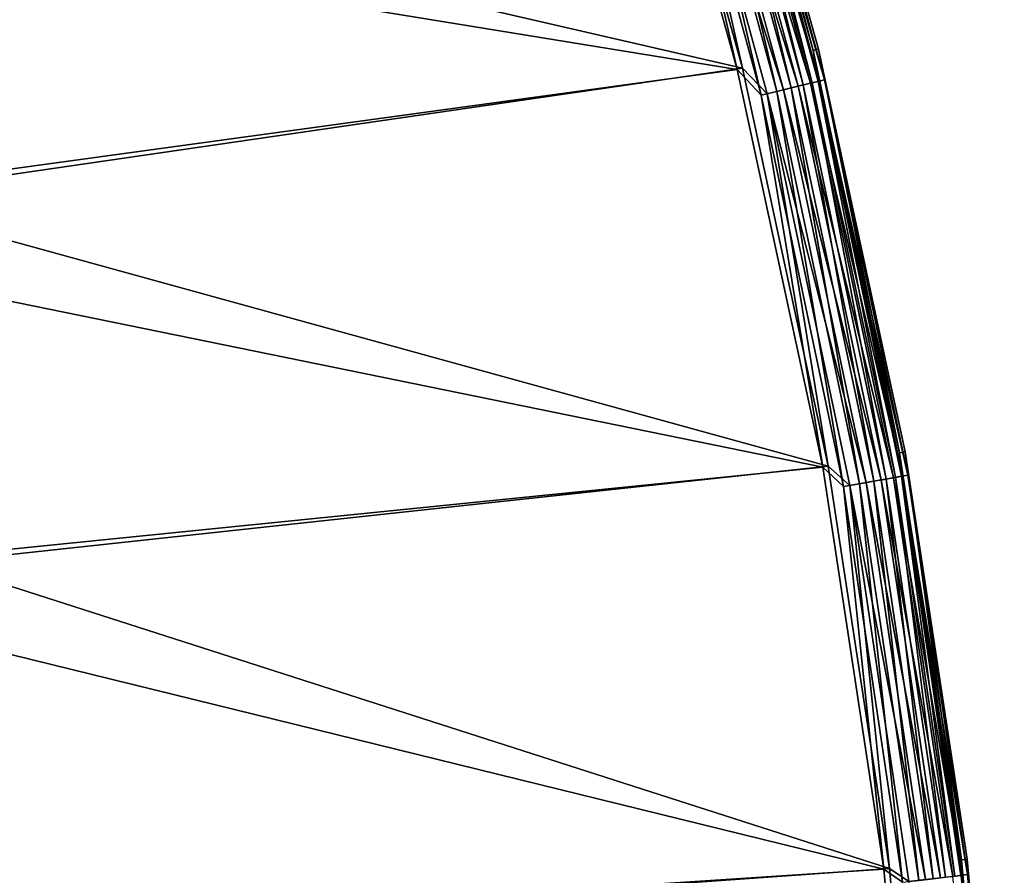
# Model space of a CAD drawing. Header units: millimetres. Extents: x -43.6 to 43.6, y -43.6 to 43.6.
# Tile 574 of 637: x 37.2 to 43.5, y 5.1 to 10.6. Entities that reach past the tile are written whole.
import ezdxf

# ---------------------------------------------------------------- set-up
doc = ezdxf.new("R2010")
doc.units = ezdxf.units.MM
doc.header["$LTSCALE"] = 52.148148
for name, color, linetype in [('152', 7, 'CONTINUOUS'), ('156', 7, 'CONTINUOUS'), ('178', 7, 'CONTINUOUS'), ('210', 7, 'CONTINUOUS'), ('212', 7, 'CONTINUOUS')]:
    doc.layers.add(name, color=color, linetype=linetype)

msp = doc.modelspace()

# ---------------------------------------------------------------- linework, layer by layer
at = {"layer": '152', "color": 2, "linetype": 'Continuous'}
for points in [[(41.7673, 10.2942, 26.3), (41.0695, 12.7974, 26.3), (33.9684, 11.564, 26.3), (41.7673, 10.2942, 26.3)], [(34.6518, 9.318, 26.3), (41.7673, 10.2942, 26.3), (33.9684, 11.564, 26.3), (34.6518, 9.318, 26.3)], [(42.3126, 7.7537, 26.3), (41.7673, 10.2942, 26.3), (34.6518, 9.318, 26.3), (42.3126, 7.7537, 26.3)], [(35.1869, 7.0332, 26.3), (42.3126, 7.7537, 26.3), (34.6518, 9.318, 26.3), (35.1869, 7.0332, 26.3)], [(42.7036, 5.1847, 26.3), (42.3126, 7.7537, 26.3), (35.1869, 7.0332, 26.3), (42.7036, 5.1847, 26.3)], [(35.5713, 4.7182, 26.3), (42.7036, 5.1847, 26.3), (35.1869, 7.0332, 26.3), (35.5713, 4.7182, 26.3)], [(42.9387, 2.5968, 26.3), (42.7036, 5.1847, 26.3), (35.5713, 4.7182, 26.3), (42.9387, 2.5968, 26.3)]]:
    msp.add_3dface(points, dxfattribs=at)
at = {"layer": '156', "color": 1, "linetype": 'Continuous'}
for points in [[(41.8012, 10.3026, 24.3), (35.4395, 11.7699, 24.3), (41.1028, 12.8078, 24.3), (41.8012, 10.3026, 24.3)], [(36.1207, 9.4756, 24.3), (35.4395, 11.7699, 24.3), (41.8012, 10.3026, 24.3), (36.1207, 9.4756, 24.3)], [(42.3469, 7.76, 24.3), (36.1207, 9.4756, 24.3), (41.8012, 10.3026, 24.3), (42.3469, 7.76, 24.3)], [(36.6534, 7.1431, 24.3), (36.1207, 9.4756, 24.3), (42.3469, 7.76, 24.3), (36.6534, 7.1431, 24.3)], [(42.7382, 5.1889, 24.3), (36.6534, 7.1431, 24.3), (42.3469, 7.76, 24.3), (42.7382, 5.1889, 24.3)], [(37.0355, 4.7816, 24.3), (36.6534, 7.1431, 24.3), (42.7382, 5.1889, 24.3), (37.0355, 4.7816, 24.3)], [(42.9736, 2.599, 24.3), (37.0355, 4.7816, 24.3), (42.7382, 5.1889, 24.3), (42.9736, 2.599, 24.3)]]:
    msp.add_3dface(points, dxfattribs=at)
at = {"layer": '178', "color": 2, "linetype": 'Continuous'}
for points in [[(42.2523, 10.4143, 25.8174), (41.5798, 12.9568, 24.8174), (41.5464, 12.9464, 25.8174), (42.2523, 10.4143, 25.8174)], [(42.2862, 10.4226, 24.8174), (41.5798, 12.9568, 24.8174), (42.2523, 10.4143, 25.8174), (42.2862, 10.4226, 24.8174)], [(42.804, 7.8441, 25.8174), (42.2862, 10.4226, 24.8174), (42.2523, 10.4143, 25.8174), (42.804, 7.8441, 25.8174)], [(42.8384, 7.8504, 24.8174), (42.2862, 10.4226, 24.8174), (42.804, 7.8441, 25.8174), (42.8384, 7.8504, 24.8174)], [(43.1996, 5.2454, 25.8174), (42.8384, 7.8504, 24.8174), (42.804, 7.8441, 25.8174), (43.1996, 5.2454, 25.8174)], [(43.2342, 5.2496, 24.8174), (42.8384, 7.8504, 24.8174), (43.1996, 5.2454, 25.8174), (43.2342, 5.2496, 24.8174)], [(43.4375, 2.6275, 25.8174), (43.2342, 5.2496, 24.8174), (43.1996, 5.2454, 25.8174), (43.4375, 2.6275, 25.8174)], [(43.4723, 2.6296, 24.8174), (43.2342, 5.2496, 24.8174), (43.4375, 2.6275, 25.8174), (43.4723, 2.6296, 24.8174)]]:
    msp.add_3dface(points, dxfattribs=at)
at = {"layer": '210', "color": 2, "linetype": 'Continuous'}
for points in [[(41.5798, 12.9568, 24.8174), (42.2862, 10.4226, 24.8174), (41.6443, 12.717, 24.7039), (41.5798, 12.9568, 24.8174)], [(41.8012, 10.3026, 24.3), (41.1028, 12.8078, 24.3), (41.2838, 12.6069, 24.3131), (41.8012, 10.3026, 24.3)], [(42.2908, 10.2194, 24.5948), (41.555, 12.6897, 24.4964), (41.6111, 12.7068, 24.5948), (42.2908, 10.2194, 24.5948)], [(42.3246, 10.2276, 24.7039), (41.6111, 12.7068, 24.5948), (41.6443, 12.717, 24.7039), (42.3246, 10.2276, 24.7039)], [(42.2908, 10.2194, 24.5948), (41.6111, 12.7068, 24.5948), (42.3246, 10.2276, 24.7039), (42.2908, 10.2194, 24.5948)], [(42.2862, 10.4226, 24.8174), (42.3246, 10.2276, 24.7039), (41.6443, 12.717, 24.7039), (42.2862, 10.4226, 24.8174)], [(42.0629, 10.1644, 24.3518), (41.2838, 12.6069, 24.3131), (41.3869, 12.6383, 24.3518), (42.0629, 10.1644, 24.3518)], [(42.1565, 10.187, 24.4139), (41.3869, 12.6383, 24.3518), (41.4789, 12.6664, 24.4139), (42.1565, 10.187, 24.4139)], [(42.0629, 10.1644, 24.3518), (41.3869, 12.6383, 24.3518), (42.1565, 10.187, 24.4139), (42.0629, 10.1644, 24.3518)], [(42.2338, 10.2056, 24.4964), (41.4789, 12.6664, 24.4139), (41.555, 12.6897, 24.4964), (42.2338, 10.2056, 24.4964)], [(42.1565, 10.187, 24.4139), (41.4789, 12.6664, 24.4139), (42.2338, 10.2056, 24.4964), (42.1565, 10.187, 24.4139)], [(42.2338, 10.2056, 24.4964), (41.555, 12.6897, 24.4964), (42.2908, 10.2194, 24.5948), (42.2338, 10.2056, 24.4964)], [(41.9581, 10.139, 24.3131), (41.8012, 10.3026, 24.3), (41.2838, 12.6069, 24.3131), (41.9581, 10.139, 24.3131)], [(41.9581, 10.139, 24.3131), (41.2838, 12.6069, 24.3131), (42.0629, 10.1644, 24.3518), (41.9581, 10.139, 24.3131)], [(42.2862, 10.4226, 24.8174), (42.8384, 7.8504, 24.8174), (42.3246, 10.2276, 24.7039), (42.2862, 10.4226, 24.8174)], [(42.3469, 7.76, 24.3), (41.8012, 10.3026, 24.3), (41.9581, 10.139, 24.3131), (42.3469, 7.76, 24.3)], [(42.6859, 7.6717, 24.4139), (42.0629, 10.1644, 24.3518), (42.1565, 10.187, 24.4139), (42.6859, 7.6717, 24.4139)], [(42.7642, 7.6858, 24.4964), (42.1565, 10.187, 24.4139), (42.2338, 10.2056, 24.4964), (42.7642, 7.6858, 24.4964)], [(42.6859, 7.6717, 24.4139), (42.1565, 10.187, 24.4139), (42.7642, 7.6858, 24.4964), (42.6859, 7.6717, 24.4139)], [(42.8219, 7.6961, 24.5948), (42.2338, 10.2056, 24.4964), (42.2908, 10.2194, 24.5948), (42.8219, 7.6961, 24.5948)], [(42.7642, 7.6858, 24.4964), (42.2338, 10.2056, 24.4964), (42.8219, 7.6961, 24.5948), (42.7642, 7.6858, 24.4964)], [(42.8561, 7.7023, 24.7039), (42.2908, 10.2194, 24.5948), (42.3246, 10.2276, 24.7039), (42.8561, 7.7023, 24.7039)], [(42.8219, 7.6961, 24.5948), (42.2908, 10.2194, 24.5948), (42.8561, 7.7023, 24.7039), (42.8219, 7.6961, 24.5948)], [(42.8384, 7.8504, 24.8174), (42.8561, 7.7023, 24.7039), (42.3246, 10.2276, 24.7039), (42.8384, 7.8504, 24.8174)], [(42.5912, 7.6547, 24.3518), (41.9581, 10.139, 24.3131), (42.0629, 10.1644, 24.3518), (42.5912, 7.6547, 24.3518)], [(42.4851, 7.6356, 24.3131), (42.3469, 7.76, 24.3), (41.9581, 10.139, 24.3131), (42.4851, 7.6356, 24.3131)], [(42.4851, 7.6356, 24.3131), (41.9581, 10.139, 24.3131), (42.5912, 7.6547, 24.3518), (42.4851, 7.6356, 24.3131)], [(42.5912, 7.6547, 24.3518), (42.0629, 10.1644, 24.3518), (42.6859, 7.6717, 24.4139), (42.5912, 7.6547, 24.3518)], [(42.8384, 7.8504, 24.8174), (43.2342, 5.2496, 24.8174), (42.8561, 7.7023, 24.7039), (42.8384, 7.8504, 24.8174)], [(42.7382, 5.1889, 24.3), (42.3469, 7.76, 24.3), (42.4851, 7.6356, 24.3131), (42.7382, 5.1889, 24.3)], [(43.0654, 5.1295, 24.4139), (42.5912, 7.6547, 24.3518), (42.6859, 7.6717, 24.4139), (43.0654, 5.1295, 24.4139)], [(43.1444, 5.1389, 24.4964), (42.6859, 7.6717, 24.4139), (42.7642, 7.6858, 24.4964), (43.1444, 5.1389, 24.4964)], [(43.0654, 5.1295, 24.4139), (42.6859, 7.6717, 24.4139), (43.1444, 5.1389, 24.4964), (43.0654, 5.1295, 24.4139)], [(43.2026, 5.1458, 24.5948), (42.7642, 7.6858, 24.4964), (42.8219, 7.6961, 24.5948), (43.2026, 5.1458, 24.5948)], [(43.1444, 5.1389, 24.4964), (42.7642, 7.6858, 24.4964), (43.2026, 5.1458, 24.5948), (43.1444, 5.1389, 24.4964)], [(43.2371, 5.1499, 24.7039), (42.8219, 7.6961, 24.5948), (42.8561, 7.7023, 24.7039), (43.2371, 5.1499, 24.7039)], [(43.2026, 5.1458, 24.5948), (42.8219, 7.6961, 24.5948), (43.2371, 5.1499, 24.7039), (43.2026, 5.1458, 24.5948)], [(43.2342, 5.2496, 24.8174), (43.2371, 5.1499, 24.7039), (42.8561, 7.7023, 24.7039), (43.2342, 5.2496, 24.8174)], [(42.9699, 5.1181, 24.3518), (42.4851, 7.6356, 24.3131), (42.5912, 7.6547, 24.3518), (42.9699, 5.1181, 24.3518)], [(42.8628, 5.1054, 24.3131), (42.7382, 5.1889, 24.3), (42.4851, 7.6356, 24.3131), (42.8628, 5.1054, 24.3131)], [(42.8628, 5.1054, 24.3131), (42.4851, 7.6356, 24.3131), (42.9699, 5.1181, 24.3518), (42.8628, 5.1054, 24.3131)], [(42.9699, 5.1181, 24.3518), (42.5912, 7.6547, 24.3518), (43.0654, 5.1295, 24.4139), (42.9699, 5.1181, 24.3518)], [(43.2342, 5.2496, 24.8174), (43.4723, 2.6296, 24.8174), (43.2371, 5.1499, 24.7039), (43.2342, 5.2496, 24.8174)], [(42.9736, 2.599, 24.3), (42.7382, 5.1889, 24.3), (42.8628, 5.1054, 24.3131), (42.9736, 2.599, 24.3)], [(43.4316, 2.5774, 24.5948), (43.1444, 5.1389, 24.4964), (43.2026, 5.1458, 24.5948), (43.4316, 2.5774, 24.5948)], [(43.4663, 2.5795, 24.7039), (43.2026, 5.1458, 24.5948), (43.2371, 5.1499, 24.7039), (43.4663, 2.5795, 24.7039)], [(43.4316, 2.5774, 24.5948), (43.2026, 5.1458, 24.5948), (43.4663, 2.5795, 24.7039), (43.4316, 2.5774, 24.5948)], [(43.4723, 2.6296, 24.8174), (43.4663, 2.5795, 24.7039), (43.2371, 5.1499, 24.7039), (43.4723, 2.6296, 24.8174)]]:
    msp.add_3dface(points, dxfattribs=at)
at = {"layer": '212', "color": 2, "linetype": 'Continuous'}
for points in [[(42.2523, 10.4143, 25.8174), (41.5464, 12.9464, 25.8174), (41.6045, 12.7048, 25.9258), (42.2523, 10.4143, 25.8174)], [(41.0695, 12.7974, 26.3), (41.7673, 10.2942, 26.3), (41.2452, 12.5951, 26.2881), (41.0695, 12.7974, 26.3)], [(41.5671, 12.6934, 26.0282), (42.2461, 10.2086, 26.0282), (41.6045, 12.7048, 25.9258), (41.5671, 12.6934, 26.0282)], [(42.2523, 10.4143, 25.8174), (41.6045, 12.7048, 25.9258), (42.284, 10.2178, 25.9258), (42.2523, 10.4143, 25.8174)], [(41.6045, 12.7048, 25.9258), (42.2461, 10.2086, 26.0282), (42.284, 10.2178, 25.9258), (41.6045, 12.7048, 25.9258)], [(41.3444, 12.6254, 26.2528), (42.0198, 10.1539, 26.2528), (41.4339, 12.6527, 26.1957), (41.3444, 12.6254, 26.2528)], [(41.4339, 12.6527, 26.1957), (42.1107, 10.1759, 26.1957), (41.5094, 12.6757, 26.1196), (41.4339, 12.6527, 26.1957)], [(41.4339, 12.6527, 26.1957), (42.0198, 10.1539, 26.2528), (42.1107, 10.1759, 26.1957), (41.4339, 12.6527, 26.1957)], [(41.5094, 12.6757, 26.1196), (42.1874, 10.1944, 26.1196), (41.5671, 12.6934, 26.0282), (41.5094, 12.6757, 26.1196)], [(41.5094, 12.6757, 26.1196), (42.1107, 10.1759, 26.1957), (42.1874, 10.1944, 26.1196), (41.5094, 12.6757, 26.1196)], [(41.5671, 12.6934, 26.0282), (42.1874, 10.1944, 26.1196), (42.2461, 10.2086, 26.0282), (41.5671, 12.6934, 26.0282)], [(41.2452, 12.5951, 26.2881), (41.9189, 10.1296, 26.2881), (41.3444, 12.6254, 26.2528), (41.2452, 12.5951, 26.2881)], [(41.2452, 12.5951, 26.2881), (41.7673, 10.2942, 26.3), (41.9189, 10.1296, 26.2881), (41.2452, 12.5951, 26.2881)], [(41.3444, 12.6254, 26.2528), (41.9189, 10.1296, 26.2881), (42.0198, 10.1539, 26.2528), (41.3444, 12.6254, 26.2528)], [(42.804, 7.8441, 25.8174), (42.2523, 10.4143, 25.8174), (42.284, 10.2178, 25.9258), (42.804, 7.8441, 25.8174)], [(41.7673, 10.2942, 26.3), (42.3126, 7.7537, 26.3), (41.9189, 10.1296, 26.2881), (41.7673, 10.2942, 26.3)], [(42.1107, 10.1759, 26.1957), (42.6396, 7.6634, 26.1957), (42.1874, 10.1944, 26.1196), (42.1107, 10.1759, 26.1957)], [(42.1874, 10.1944, 26.1196), (42.7172, 7.6773, 26.1196), (42.2461, 10.2086, 26.0282), (42.1874, 10.1944, 26.1196)], [(42.1874, 10.1944, 26.1196), (42.6396, 7.6634, 26.1957), (42.7172, 7.6773, 26.1196), (42.1874, 10.1944, 26.1196)], [(42.2461, 10.2086, 26.0282), (42.7767, 7.688, 26.0282), (42.284, 10.2178, 25.9258), (42.2461, 10.2086, 26.0282)], [(42.2461, 10.2086, 26.0282), (42.7172, 7.6773, 26.1196), (42.7767, 7.688, 26.0282), (42.2461, 10.2086, 26.0282)], [(42.804, 7.8441, 25.8174), (42.284, 10.2178, 25.9258), (42.8151, 7.6949, 25.9258), (42.804, 7.8441, 25.8174)], [(42.284, 10.2178, 25.9258), (42.7767, 7.688, 26.0282), (42.8151, 7.6949, 25.9258), (42.284, 10.2178, 25.9258)], [(41.9189, 10.1296, 26.2881), (42.4454, 7.6285, 26.2881), (42.0198, 10.1539, 26.2528), (41.9189, 10.1296, 26.2881)], [(41.9189, 10.1296, 26.2881), (42.3126, 7.7537, 26.3), (42.4454, 7.6285, 26.2881), (41.9189, 10.1296, 26.2881)], [(42.0198, 10.1539, 26.2528), (42.5475, 7.6468, 26.2528), (42.1107, 10.1759, 26.1957), (42.0198, 10.1539, 26.2528)], [(42.0198, 10.1539, 26.2528), (42.4454, 7.6285, 26.2881), (42.5475, 7.6468, 26.2528), (42.0198, 10.1539, 26.2528)], [(42.1107, 10.1759, 26.1957), (42.5475, 7.6468, 26.2528), (42.6396, 7.6634, 26.1957), (42.1107, 10.1759, 26.1957)], [(43.1996, 5.2454, 25.8174), (42.804, 7.8441, 25.8174), (42.8151, 7.6949, 25.9258), (43.1996, 5.2454, 25.8174)], [(42.3126, 7.7537, 26.3), (42.7036, 5.1847, 26.3), (42.4454, 7.6285, 26.2881), (42.3126, 7.7537, 26.3)], [(42.6396, 7.6634, 26.1957), (43.0187, 5.1239, 26.1957), (42.7172, 7.6773, 26.1196), (42.6396, 7.6634, 26.1957)], [(42.7172, 7.6773, 26.1196), (43.097, 5.1332, 26.1196), (42.7767, 7.688, 26.0282), (42.7172, 7.6773, 26.1196)], [(42.7172, 7.6773, 26.1196), (43.0187, 5.1239, 26.1957), (43.097, 5.1332, 26.1196), (42.7172, 7.6773, 26.1196)], [(42.7767, 7.688, 26.0282), (43.157, 5.1404, 26.0282), (42.8151, 7.6949, 25.9258), (42.7767, 7.688, 26.0282)], [(42.7767, 7.688, 26.0282), (43.097, 5.1332, 26.1196), (43.157, 5.1404, 26.0282), (42.7767, 7.688, 26.0282)], [(43.1996, 5.2454, 25.8174), (42.8151, 7.6949, 25.9258), (43.1957, 5.145, 25.9258), (43.1996, 5.2454, 25.8174)], [(42.8151, 7.6949, 25.9258), (43.157, 5.1404, 26.0282), (43.1957, 5.145, 25.9258), (42.8151, 7.6949, 25.9258)], [(42.4454, 7.6285, 26.2881), (42.8228, 5.1006, 26.2881), (42.5475, 7.6468, 26.2528), (42.4454, 7.6285, 26.2881)], [(42.4454, 7.6285, 26.2881), (42.7036, 5.1847, 26.3), (42.8228, 5.1006, 26.2881), (42.4454, 7.6285, 26.2881)], [(42.5475, 7.6468, 26.2528), (42.9258, 5.1129, 26.2528), (42.6396, 7.6634, 26.1957), (42.5475, 7.6468, 26.2528)], [(42.5475, 7.6468, 26.2528), (42.8228, 5.1006, 26.2881), (42.9258, 5.1129, 26.2528), (42.5475, 7.6468, 26.2528)], [(42.6396, 7.6634, 26.1957), (42.9258, 5.1129, 26.2528), (43.0187, 5.1239, 26.1957), (42.6396, 7.6634, 26.1957)], [(43.4375, 2.6275, 25.8174), (43.1996, 5.2454, 25.8174), (43.1957, 5.145, 25.9258), (43.4375, 2.6275, 25.8174)], [(42.7036, 5.1847, 26.3), (42.9387, 2.5968, 26.3), (42.8228, 5.1006, 26.2881), (42.7036, 5.1847, 26.3)]]:
    msp.add_3dface(points, dxfattribs=at)

doc.saveas('drawing.dxf')
